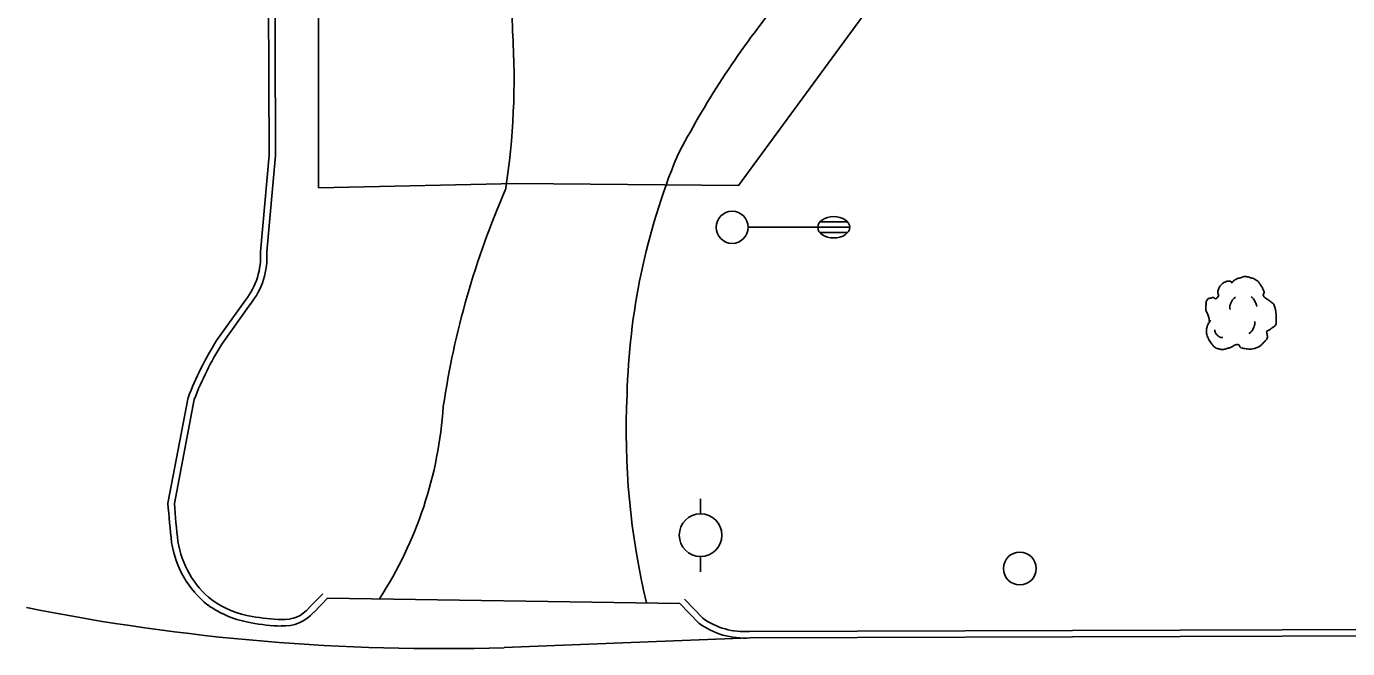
# Model space of a CAD drawing. Extents: x 2145380 to 2156929, y 139568 to 149130.
# Drawn here: x 2151210.1 to 2151333.8, y 145633.5 to 145691.7 of the extents above; entities that cross this region are included whole.
import ezdxf

# ---------------------------------------------------------------- set-up
doc = ezdxf.new("R2010")
doc.units = 0
for name, color, linetype in [('Default', 7, 'Continuous'), ('TOPO_Asphalt', 7, 'Continuous'), ('TOPO_Curb Back', 7, 'Continuous'), ('TOPO_Dirt Grav', 7, 'Continuous'), ('TOPO_Fence', 7, 'Continuous'), ('TOPO_Light Pole', 7, 'Continuous'), ('TOPO_Power Pole', 7, 'Continuous'), ('TOPO_Tree', 7, 'Continuous'), ('TOPO_Water Meter', 7, 'Continuous')]:
    doc.layers.add(name, color=color, linetype=linetype)

# ---------------------------------------------------------------- blocks, each defined once
blk = doc.blocks.new('POWPOL')
at = {"layer": 'TOPO_Power Pole'}
for p, q in [((0, 10.16), (0, 17.34)), ((0, -10.16), (0, -17.34))]:
    blk.add_line(p, q, dxfattribs=at)
blk.add_circle((0, 0), 10.16, dxfattribs=at)
blk = doc.blocks.new('LP')
at = {"layer": 'TOPO_Light Pole'}
blk.add_line((3.81, 0), (20.32, 0), dxfattribs=at)
for points in [[(20.32, 0), (27.94, 0)], [(20.32, 0), (23.5, 0)], [(20.83, 1.27), (27.43, 1.27)], [(20.83, 1.27), (23.5, 1.27)], [(23.71, 1.27), (27.43, 1.27)], [(23.71, 0), (27.94, 0)], [(20.83, -1.27), (27.43, -1.27)], [(20.83, -1.27), (23.5, -1.27)], [(23.71, -1.27), (27.43, -1.27)]]:
    blk.add_lwpolyline(points, dxfattribs=at)
blk.add_circle((0, 0), 3.81, dxfattribs=at)
blk.add_ellipse((24.13, 0), major_axis=(3.81, 0), ratio=0.666667, dxfattribs=at)
blk = doc.blocks.new('TREE')
at = {"layer": 'TOPO_Tree'}
for points in [[(-3.49, 17.6), (-3.07, 18.27), (-2.58, 18.8), (-1.9, 19.19), (-1.05, 19.68), (-0.19, 19.96), (0.74, 20.24), (1.62, 20.51), (2.51, 20.82), (3.39, 20.77), (4.1, 20.73), (4.8, 20.47), (5.51, 20.24), (6.43, 19.95), (7.32, 19.73), (8.15, 19.19), (9.36, 18.4), (10.02, 17.21), (10.8, 16.01), (11.24, 15.33), (11.58, 14.62), (11.86, 13.89), (12.17, 13.08), (11.37, 12.02), (11.86, 11.25), (12, 11.03), (12.18, 10.86), (12.39, 10.72), (12.91, 10.35), (13.45, 10.02), (13.97, 9.66), (14.7, 9.16), (15.41, 8.68), (16.09, 8.07), (16.7, 7.53), (16.93, 6.73), (17.15, 5.95), (17.59, 4.38), (17.71, 2.77), (17.68, 1.19), (17.65, -0.25), (17.83, -2.22), (16.62, -3.04), (15.47, -3.83), (14.31, -4.58), (13.16, -5.35)], [(-14.07, -0.4), (-14.17, 0.5), (-14.37, 1.38), (-14.6, 2.25), (-14.84, 3.17), (-15.47, 3.96), (-15.66, 4.9), (-15.8, 5.59), (-15.71, 6.31), (-15.66, 7.01), (-15.6, 7.91), (-15.72, 8.8), (-15.13, 9.66), (-14.62, 10.42), (-13.76, 10.49), (-13.02, 10.72), (-12.18, 10.98), (-11.06, 10), (-10.37, 10.72), (-9.4, 11.74), (-10.29, 13.28), (-9.84, 14.42), (-9.56, 15.15), (-9.32, 15.89), (-8.78, 16.54), (-8.18, 17.26), (-7.5, 17.68), (-6.67, 18.13), (-6.14, 18.41), (-5.61, 18.61), (-5.08, 18.66), (-4.55, 18.71), (-4.02, 18.54), (-3.49, 18.13)], [(-4.21, 5.09), (-4.46, 6.09), (-4.3, 7.21), (-3.84, 8.21), (-3.33, 9.34), (-2.71, 10.27), (-1.64, 10.97)], [(5.89, 11.15), (6.5, 10.68), (6.96, 10.17), (7.36, 9.5), (7.93, 8.56), (8.31, 7.6), (8.46, 6.56)], [(13.16, -5.34), (13.25, -5.81), (13.36, -6.28), (13.45, -6.75), (13.76, -8.52), (12.24, -10.03), (10.8, -11.51), (9.98, -12.34), (9.13, -12.77), (8.15, -13.1), (5.97, -13.83), (3.32, -13.56), (1.27, -13.1), (0.49, -12.92), (-0.06, -11.44), (-0.84, -11.51), (-2.04, -11.61), (-3.28, -12.78), (-4.55, -13.1), (-6.06, -13.47), (-7.77, -14.03), (-9.31, -13.62), (-11.36, -13.09), (-12.84, -11.41), (-14.07, -9.39), (-15.32, -7.35), (-15.61, -5.13), (-15.13, -3.04), (-14.87, -1.89), (-13.91, -0.75), (-13.54, 0.13)], [(-11.38, -4.46), (-11.47, -5.41), (-11.03, -6.32), (-10.09, -7.22), (-9.3, -7.97), (-8.49, -8.26), (-7.7, -8.14)], [(4.79, -6.29), (5.71, -5.66), (6.3, -4.92), (6.81, -3.91), (7.36, -2.81), (7.63, -1.7), (7.54, -0.6)]]:
    blk.add_open_spline(points, degree=3, dxfattribs=at)
blk = doc.blocks.new('WTRMTR')
at = {"layer": 'Default'}
blk.add_circle((0, 0), 3.89, dxfattribs=at)

msp = doc.modelspace()

# ---------------------------------------------------------------- linework, layer by layer
at = {"layer": 'TOPO_Asphalt'}
msp.add_line((2151238.32, 145638.25), (2151271.3, 145637.75), dxfattribs=at)
msp.add_lwpolyline([(2151254.84, 145633.63), (2151277.85, 145634.54)], dxfattribs=at)
msp.add_arc((2151248.89, 145831.11), 197.58, 258.687, 271.7273, dxfattribs=at)
at = {"layer": 'TOPO_Curb Back'}
for points in [[(2151232.04, 145670.64), (2151232.85, 145679.69), (2151232.77, 145701.33), (2151232.73, 145721.64), (2151232.83, 145748.41), (2151206.88, 145748.55), (2151163.27, 145748.25), (2151141.84, 145748.16), (2151141.29, 145764.21), (2151114.56, 145764.17), (2151114.58, 145767.02)], [(2151232.64, 145670.63), (2151233.45, 145679.66), (2151233.37, 145701.33), (2151233.33, 145721.64), (2151233.43, 145749.01), (2151206.88, 145749.15), (2151163.26, 145748.85), (2151142.42, 145748.76), (2151141.87, 145764.81), (2151115.17, 145764.77), (2151115.18, 145767.01)], [(2151227.93, 145662.34), (2151230.63, 145666.12)], [(2151228.43, 145662.01), (2151231.11, 145665.76)], [(2151223.37, 145647.13), (2151225.26, 145657)], [(2151223.98, 145647.1), (2151225.84, 145656.83)], [(2151237.89, 145638.67), (2151236.58, 145637.33)], [(2151238.32, 145638.26), (2151237.02, 145636.92)], [(2151271.73, 145638.17), (2151273.46, 145636.37)], [(2151271.3, 145637.75), (2151273.07, 145635.92)], [(2151277.83, 145635.14), (2151318.13, 145635.27), (2151356.37, 145635.39)], [(2151277.85, 145634.54), (2151318.13, 145634.67), (2151356.4, 145634.79)]]:
    msp.add_lwpolyline(points, dxfattribs=at)
for centre, radius, start, end in [((2151225.47, 145670.2), 6.58, 321.6314, 3.7971), ((2151225.47, 145670.2), 7.18, 321.7486, 3.4143), ((2151253.39, 145646.3), 30.09, 147.7962, 159.1811), ((2151253.39, 145646.31), 29.49, 147.8296, 159.0818), ((2151319.37, 145654.29), 96.26, 184.2682, 186.462), ((2151319.36, 145654.29), 95.65, 184.3157, 186.4541), ((2151232.98, 145644.93), 9.38, 189.0061, 231.2976), ((2151232.98, 145644.93), 8.78, 189.0922, 231.1862), ((2151232.68, 145645.42), 8.99, 234.6315, 260.9246), ((2151232.68, 145645.42), 9.59, 234.5235, 260.8676), ((2151234.21, 145639.38), 3.73, 266.5934, 318.9179), ((2151234.21, 145639.37), 3.13, 266.3944, 319.2101), ((2151234.36, 145652.56), 16.92, 259.1198, 268.7421), ((2151234.35, 145652.56), 16.31, 259.0869, 268.7855), ((2151277.34, 145641.78), 7.26, 233.8905, 274.04), ((2151277.34, 145641.78), 6.66, 234.3254, 274.2121)]:
    msp.add_arc(centre, radius, start, end, dxfattribs=at)
at = {"layer": 'TOPO_Dirt Grav'}
for centre, radius, start, end in [((2151130.26, 145686.46), 125.47, 2.1001, 11.5095), ((2151344.55, 145641.67), 82.7, 141.0829, 152.7363), ((2151188.58, 145686.84), 67.2, 351.0741, 3.5976), ((2151329.02, 145655.75), 62.68, 157.6879, 178.6208), ((2151328.79, 145644.28), 80.52, 156.4776, 171.4991), ((2151334.76, 145653.83), 68.48, 177.1229, 193.5357), ((2151211.7, 145658.63), 37.53, 326.9878, 356.2686)]:
    msp.add_arc(centre, radius, start, end, dxfattribs=at)
at = {"layer": 'TOPO_Fence'}
msp.add_lwpolyline([(2151234.51, 146061.63), (2151234.2, 145989.11), (2151234.38, 145917.88), (2151237.38, 145838.5), (2151237.48, 145676.63), (2151256.01, 145677.02), (2151276.79, 145676.85), (2151288.4, 145692.63)], dxfattribs=at)

# ---------------------------------------------------------------- block references
at = {"layer": 'TOPO_Light Pole', "xscale": 0.39370000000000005, "yscale": 0.3937000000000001}
msp.add_blockref('LP', (2151276.2, 145672.93), dxfattribs=at)
at = {"layer": 'TOPO_Power Pole', "xscale": 0.19685000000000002, "yscale": 0.19685000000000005}
msp.add_blockref('POWPOL', (2151273.24, 145644.14), dxfattribs=at)
at = {"layer": 'TOPO_Tree', "xscale": 0.19685000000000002, "yscale": 0.19685000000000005}
msp.add_blockref('TREE', (2151323.63, 145664.23), dxfattribs=at)
at = {"layer": 'TOPO_Water Meter', "xscale": 0.39370000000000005, "yscale": 0.3937000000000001}
msp.add_blockref('WTRMTR', (2151303.12, 145641.02), dxfattribs=at)

doc.saveas('drawing.dxf')
